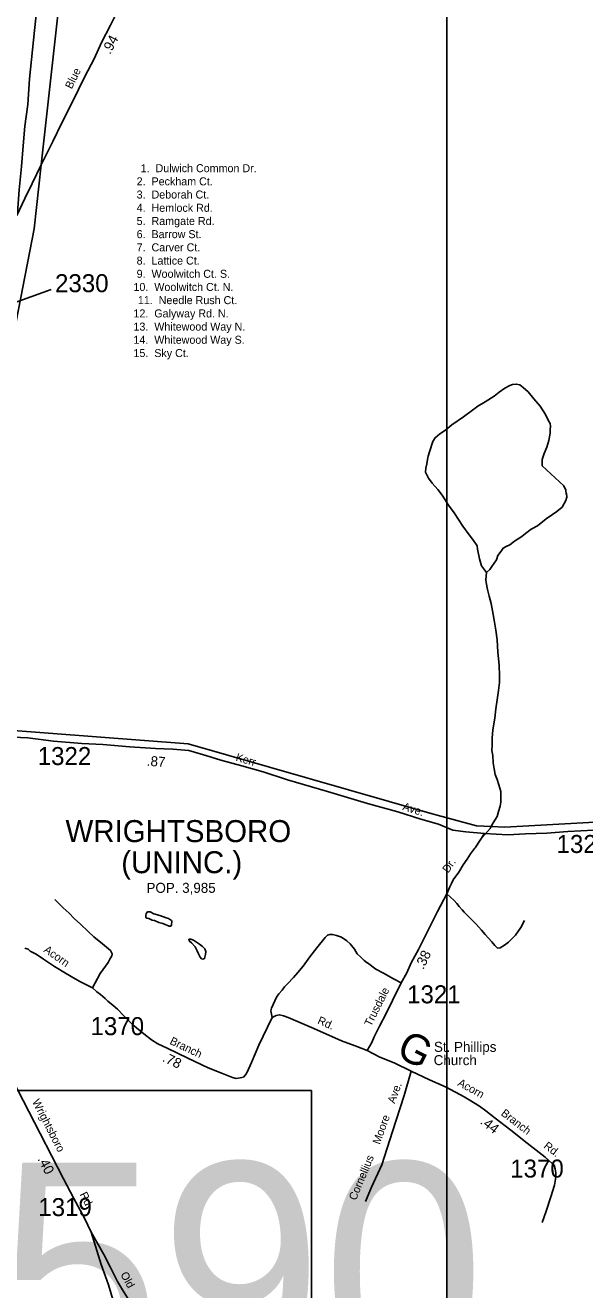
# Model space of a CAD drawing. Extents: x 1945482 to 2853149, y 66427 to 1015778.
# Drawn here: x 2330857 to 2335443, y 193965 to 204335 of the extents above; entities that cross this region are included whole.
import ezdxf

# ---------------------------------------------------------------- set-up
doc = ezdxf.new("R2010")
doc.units = 0
for name, color, linetype in [('Old_Level_10', 7, 'Continuous'), ('Old_Level_11', 7, 'Continuous'), ('Old_Level_17', 7, 'Continuous'), ('Old_Level_22', 7, 'Continuous'), ('Old_Level_3', 7, 'Continuous'), ('Old_Level_32', 7, 'Continuous'), ('Old_Level_35', 7, 'Continuous'), ('Old_Level_44', 7, 'Continuous'), ('Old_Level_50', 7, 'Continuous'), ('Old_Level_60', 7, 'Continuous'), ('Old_Level_63', 7, 'Continuous'), ('Old_Level_8', 7, 'Continuous'), ('Old_Level_9', 7, 'Continuous')]:
    doc.layers.add(name, color=color, linetype=linetype)

msp = doc.modelspace()

# ---------------------------------------------------------------- linework, layer by layer
at = {"layer": 'Old_Level_11'}
msp.add_lwpolyline([(2331069, 202168), (2330294, 201888)], dxfattribs=at)
at = {"layer": 'Old_Level_3'}
msp.add_lwpolyline([(2333202, 192680), (2326365, 192680), (2326365, 195599), (2333202, 195599), (2333202, 192680)], dxfattribs=at)
at = {"layer": 'Old_Level_32'}
for points in [[(2330789, 202774), (2330854, 202913), (2330914, 203038), (2330988, 203190), (2330995, 203206), (2331082, 203381), (2331158, 203534), (2331241, 203702), (2331345, 203914), (2331421, 204061), (2331482, 204194), (2331556, 204336), (2331633, 204489), (2331716, 204660), (2331834, 204902), (2331919, 205078), (2332054, 205356), (2332145, 205544), (2332201, 205658)], [(2330694, 198500), (2330878, 198490), (2331089, 198463), (2331320, 198446), (2331494, 198436), (2331713, 198418), (2331924, 198403), (2332068, 198398), (2332197, 198386), (2332336, 198346), (2332460, 198309), (2332632, 198262), (2332806, 198212), (2333007, 198147), (2333335, 198050), (2333663, 197953), (2333911, 197884), (2334100, 197824), (2334244, 197782), (2334363, 197735), (2334468, 197720), (2334622, 197708)], [(2334622, 197708), (2334545, 197588), (2334539, 197583), (2334508, 197539), (2334480, 197497), (2334447, 197450), (2334410, 197389), (2334365, 197327), (2334350, 197296), (2334336, 197268), (2334313, 197212), (2334236, 197066), (2334151, 196897), (2334081, 196756), (2334021, 196645), (2333984, 196564), (2333938, 196483), (2333868, 196336), (2333812, 196225), (2333762, 196126), (2333717, 196039), (2333698, 195993), (2333659, 195926)], [(2334622, 197708), (2334814, 197697), (2334958, 197705), (2335132, 197710), (2335304, 197722), (2335517, 197735)], [(2330854, 196765), (2330880, 196759), (2330898, 196741), (2330946, 196718), (2331007, 196677), (2331096, 196615), (2331187, 196560), (2331266, 196514), (2331311, 196489), (2331407, 196440), (2331444, 196409), (2331474, 196385), (2331512, 196353), (2331535, 196332), (2331577, 196296), (2331612, 196267), (2331669, 196208), (2331740, 196138), (2331829, 196063), (2331892, 196014), (2331945, 195983), (2332019, 195946), (2332191, 195863), (2332356, 195786), (2332475, 195738), (2332557, 195705), (2332585, 195698), (2332619, 195703), (2332645, 195709), (2332663, 195727), (2332677, 195750), (2332711, 195828), (2332773, 195971), (2332842, 196118), (2332881, 196197), (2332915, 196214), (2332941, 196220), (2332975, 196211), (2333011, 196199), (2333107, 196157), (2333202, 196116), (2333321, 196065), (2333450, 196007), (2333561, 195965), (2333659, 195926)], [(2330444, 196299), (2330510, 196169), (2330549, 196087), (2330605, 195992), (2330648, 195901), (2330750, 195693), (2330839, 195516), (2330978, 195246), (2331170, 194874), (2331255, 194713), (2331343, 194551), (2331398, 194436)], [(2333659, 195926), (2333764, 195872), (2333881, 195826), (2334020, 195758), (2334171, 195687), (2334308, 195625), (2334455, 195546), (2334496, 195523), (2334580, 195471), (2334632, 195431), (2334710, 195372), (2334836, 195274), (2334972, 195167), (2335118, 195051), (2335177, 195000), (2335193, 194986), (2335200, 194956), (2335206, 194923), (2335205, 194887), (2335194, 194822), (2335166, 194726), (2335128, 194609), (2335095, 194517)], [(2331398, 194436), (2331478, 194171), (2331539, 194004), (2331583, 193857), (2331625, 193729), (2331665, 193630), (2331688, 193544), (2331739, 193385), (2331781, 193260), (2331815, 193146), (2331849, 193043), (2331873, 192966), (2331919, 192834), (2332025, 192484), (2332065, 192355), (2332101, 192243), (2332135, 192136), (2332137, 192130), (2332171, 192024), (2332202, 191937), (2332232, 191815)], [(2331398, 194436), (2331502, 194253), (2331554, 194152), (2331614, 194033), (2331662, 193950), (2331713, 193869), (2331758, 193794), (2331803, 193732), (2331907, 193616), (2331960, 193573), (2332041, 193512), (2332134, 193454), (2332227, 193394), (2332319, 193347), (2332411, 193305), (2332692, 193202), (2332817, 193149), (2332968, 193100)]]:
    msp.add_lwpolyline(points, dxfattribs=at)
at = {"layer": 'Old_Level_35'}
for points in [[(2334637, 199848), (2334597, 199901), (2334581, 199958), (2334563, 200039), (2334560, 200065), (2334531, 200110), (2334497, 200157), (2334444, 200227), (2334408, 200283), (2334372, 200336), (2334325, 200398), (2334274, 200480), (2334238, 200527), (2334192, 200579), (2334162, 200620), (2334151, 200643), (2334138, 200671), (2334141, 200703), (2334148, 200737), (2334154, 200773), (2334159, 200802), (2334170, 200836), (2334198, 200921), (2334217, 200952), (2334256, 200984), (2334301, 201015), (2334353, 201057), (2334448, 201123), (2334522, 201178), (2334567, 201212), (2334626, 201246), (2334700, 201293), (2334742, 201325), (2334789, 201359), (2334828, 201380), (2334850, 201389), (2334882, 201392), (2334910, 201386), (2334937, 201365), (2334978, 201330), (2335025, 201270), (2335077, 201210), (2335122, 201144), (2335146, 201091), (2335161, 201069), (2335162, 201047), (2335161, 201017), (2335160, 200989), (2335148, 200929), (2335131, 200874), (2335111, 200823), (2335094, 200775), (2335093, 200723), (2335273, 200558), (2335287, 200522), (2335292, 200490), (2335294, 200496), (2335295, 200465), (2335288, 200438), (2335258, 200383), (2335213, 200347), (2335180, 200322), (2335128, 200286), (2335056, 200231), (2335005, 200203), (2334958, 200167), (2334927, 200142), (2334867, 200103), (2334830, 200074), (2334799, 200061), (2334775, 200048), (2334758, 200021), (2334732, 199986), (2334719, 199952), (2334700, 199923), (2334681, 199896), (2334664, 199871), (2334637, 199848)], [(2334676, 197764), (2334692, 197794), (2334724, 197845), (2334735, 197886), (2334749, 197932), (2334754, 197964), (2334756, 198004), (2334756, 198052), (2334738, 198106), (2334724, 198149), (2334709, 198191), (2334701, 198236), (2334693, 198286), (2334689, 198346), (2334681, 198386), (2334685, 198432), (2334685, 198488), (2334690, 198556), (2334706, 198653), (2334715, 198729), (2334726, 198804), (2334737, 198880), (2334743, 198944), (2334743, 199000), (2334741, 199088), (2334731, 199194), (2334725, 199294), (2334714, 199375), (2334701, 199455), (2334693, 199502), (2334675, 199594), (2334659, 199653), (2334645, 199709), (2334636, 199764), (2334631, 199786), (2334637, 199848)], [(2334603, 197675), (2334668, 197749), (2334676, 197764)], [(2331407, 196440), (2331472, 196558), (2331536, 196650), (2331551, 196677), (2331568, 196704), (2331570, 196718), (2331570, 196720), (2331555, 196747), (2331489, 196801), (2331420, 196860), (2331374, 196902), (2331310, 196964), (2331258, 197009), (2331216, 197054), (2331167, 197096), (2331140, 197125), (2331100, 197165)], [(2334950, 196992), (2334919, 196935), (2334875, 196873), (2334840, 196837), (2334817, 196816), (2334784, 196791), (2334749, 196770), (2334729, 196767), (2334706, 196788), (2334681, 196819), (2334627, 196879), (2334597, 196914), (2334553, 196964), (2334480, 197037), (2334455, 197062), (2334439, 197082), (2334415, 197109), (2334395, 197132), (2334372, 197157), (2334313, 197212)], [(2333938, 196483), (2333875, 196515), (2333793, 196560), (2333732, 196595), (2333661, 196647), (2333659, 196647), (2333635, 196664), (2333608, 196693), (2333579, 196721), (2333557, 196759), (2333519, 196801), (2333494, 196826), (2333449, 196856), (2333407, 196869), (2333376, 196877), (2333354, 196879), (2333334, 196874), (2333315, 196853), (2333247, 196768), (2333189, 196694), (2333134, 196618), (2333092, 196568), (2333056, 196527), (2333006, 196473), (2332983, 196448), (2332962, 196421), (2332935, 196392), (2332916, 196365), (2332902, 196334), (2332876, 196275), (2332869, 196253), (2332881, 196197)], [(2334020, 195758), (2333962, 195557), (2333868, 195262), (2333779, 194989), (2333694, 194806), (2333647, 194689)]]:
    msp.add_lwpolyline(points, dxfattribs=at)
at = {"layer": 'Old_Level_44'}
msp.add_lwpolyline([(2332180, 215588), (2331737, 211641), (2331526, 209761), (2331395, 208592), (2331388, 208536), (2331376, 208424), (2331302, 207702), (2331251, 207240), (2331155, 206332), (2331077, 205613), (2330999, 204898), (2330933, 204293), (2330891, 203895), (2330877, 203686), (2330854, 203507), (2330839, 203345), (2330825, 203178), (2330807, 202985), (2330797, 202835), (2330789, 202774)], dxfattribs=at)
at = {"layer": 'Old_Level_50'}
for points in [[(2330988, 203190), (2331276, 205799), (2331583, 208490), (2331602, 208651)], [(2334676, 197764), (2334557, 197769), (2334173, 197874), (2332193, 198441), (2329935, 198614), (2329575, 198658), (2329738, 198927), (2330056, 199484), (2330267, 200032), (2330507, 200666), (2330670, 201330), (2330930, 202666), (2330988, 203190)], [(2340913, 198258), (2340411, 198096), (2340017, 199221), (2339825, 199327), (2339595, 199394), (2339595, 198683), (2339816, 198039), (2336213, 197837), (2334787, 197759), (2334676, 197764)]]:
    msp.add_lwpolyline(points, dxfattribs=at)
at = {"layer": 'Old_Level_60'}
for points in [[(2332049, 196946), (2332056, 196954), (2332059, 196988), (2332057, 196992), (2332031, 197009), (2332012, 197016), (2331960, 197033), (2331912, 197049), (2331880, 197063), (2331865, 197065), (2331858, 197063), (2331849, 197050), (2331846, 197034), (2331845, 197017), (2331854, 197013), (2331869, 197010), (2331898, 196997), (2331916, 196992), (2331951, 196977), (2331985, 196968), (2332038, 196948), (2332049, 196946)], [(2332313, 196677), (2332327, 196681), (2332334, 196715), (2332336, 196739), (2332330, 196761), (2332309, 196779), (2332284, 196799), (2332237, 196832), (2332215, 196839), (2332198, 196839), (2332203, 196823), (2332220, 196809), (2332250, 196777), (2332267, 196744), (2332278, 196719), (2332292, 196692), (2332303, 196679), (2332313, 196677)]]:
    msp.add_lwpolyline(points, dxfattribs=at)
at = {"layer": 'Old_Level_63'}
msp.add_lwpolyline([(2345096, 208220), (2334313, 208220), (2334313, 192136), (2354753, 192136), (2354753, 202571)], dxfattribs=at)

# ---------------------------------------------------------------- texts
at = {"layer": 'Old_Level_10'}
for s, rotation, p in [('Ave.', 69.9893, (2333885, 195487)), ('Moore', 69.9893, (2333763, 195152)), ('Cornellius', 67.3391, (2333567, 194693))]:
    msp.add_text(s, height=65.6, rotation=rotation, dxfattribs=at).set_placement(p)
at = {"layer": 'Old_Level_11'}
for s, height, rotation, p in [('Blue', 65.6, 63.7929, (2331238, 203807)), ('Kerr', 65.6, 344.0483, (2332578, 198304)), ('Ave.', 65.6, 342.5391, (2333945, 197901)), ('Dr.', 65.6, 55.1726, (2334324, 197378)), ('Acorn', 65.6, 324.9619, (2331003, 196740)), ('Trusdale', 65.6, 63.412, (2333691, 196119)), ('Rd.', 65.6, 336.4188, (2333247, 196150)), ('Branch', 65.6, 334.5639, (2332036, 195983)), ('Acorn', 65.6, 331.073, (2334396, 195643)), ('Wrightsboro', 65.62, 297.1158, (2330912, 195508)), ('Branch', 65.6, 322.4772, (2334751, 195401)), ('Rd.', 65.6, 322.4772, (2335101, 195133)), ('Rd.', 65.6, 297.1158, (2331301, 194747)), ('Old', 65.6, 298.4784, (2331635, 194091))]:
    msp.add_text(s, height=height, rotation=rotation, dxfattribs=at).set_placement(p)
for s, p in [('1.  Dulwich Common Dr.', (2331803, 203130)), ('2.  Peckham Ct.', (2331770, 203022)), ('3.  Deborah Ct.', (2331770, 202914)), ('4.  Hemlock Rd.', (2331770, 202805)), ('5.  Ramgate Rd.', (2331770, 202697)), ('6.  Barrow St.', (2331770, 202589)), ('7.  Carver Ct.', (2331770, 202481)), ('8.  Lattice Ct.', (2331770, 202372)), ('9.  Woolwitch Ct. S.', (2331770, 202264)), ('10.  Woolwitch Ct. N.', (2331744, 202156)), ('11.  Needle Rush Ct.', (2331780, 202048)), ('12.  Galyway Rd. N.', (2331744, 201939)), ('13.  Whitewood Way N.', (2331744, 201831)), ('14.  Whitewood Way S.', (2331744, 201723)), ('15.  Sky Ct.', (2331744, 201614))]:
    msp.add_text(s, height=65.62, dxfattribs=at).set_placement(p)
at = {"layer": 'Old_Level_17'}
for s, rotation, p in [('.94', 62.5499, (2331553, 204091)), ('.87', 355.534, (2331851, 198263)), ('.38', 63.8143, (2334120, 196586)), ('.78', 334.148, (2331975, 195842)), ('.44', 322.2653, (2334580, 195332)), ('.40', 297.3113, (2330956, 195038))]:
    msp.add_text(s, height=82, rotation=rotation, dxfattribs=at).set_placement(p)
at = {"layer": 'Old_Level_22'}
msp.add_text('G', height=246, rotation=334.0563, dxfattribs=at).set_placement((2333887, 195882))
for s, height, p in [('St. Phillips', 82.02, (2334207, 195916)), ('Church', 82, (2334205, 195807))]:
    msp.add_text(s, height=height, dxfattribs=at).set_placement(p)
at = {"layer": 'Old_Level_3'}
msp.add_text('B-4590', height=1788.1, dxfattribs=at).set_placement((2326913, 193220))
at = {"layer": 'Old_Level_8'}
for s, p in [('2330', (2331101, 202146)), ('1322', (2330959, 198268)), ('1322', (2335212, 197547)), ('1321', (2333987, 196314)), ('1370', (2331392, 196053)), ('1370', (2334832, 194885)), ('1319', (2330964, 194569))]:
    msp.add_text(s, height=147.6, dxfattribs=at).set_placement(p)
at = {"layer": 'Old_Level_9'}
for s, height, p in [('WRIGHTSBORO', 180.45, (2331187, 197636)), ('(UNINC.)', 180.4, (2331644, 197381)), ('POP. 3,985', 82, (2331851, 197220))]:
    msp.add_text(s, height=height, dxfattribs=at).set_placement(p)

doc.saveas('drawing.dxf')
